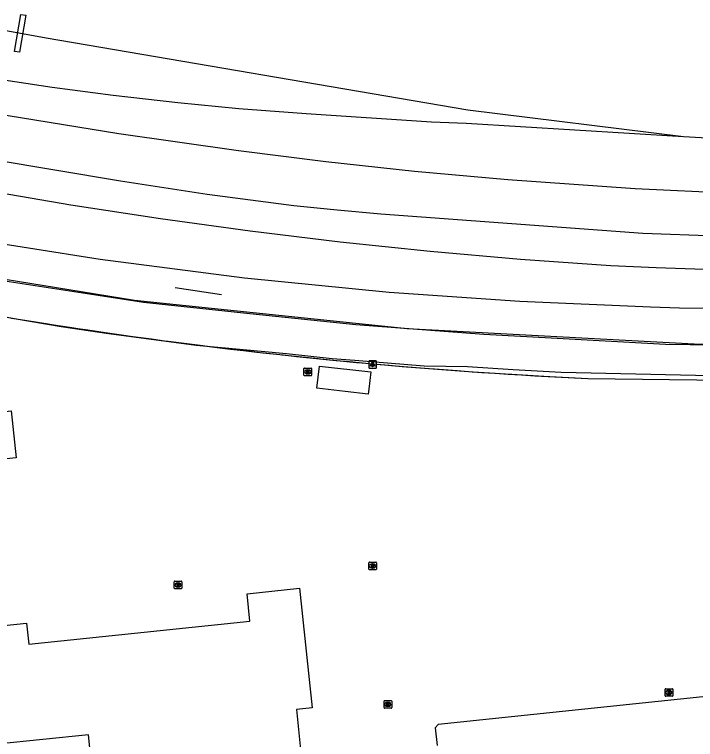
# Model space of a CAD drawing. Extents: x 160676 to 161153, y 383244 to 383713.
# Drawn here: x 160828.6 to 160918.1, y 383613.3 to 383708.6 of the extents above; entities that cross this region are included whole.
import ezdxf

# ---------------------------------------------------------------- set-up
doc = ezdxf.new("R2010")
doc.units = 0
for name, color, linetype in [('IMGEO_Geluidsscherm', 7, 'Continuous'), ('IMGEO_Hek', 7, 'Continuous'), ('IMGEO_Lichtpunt', 7, 'Continuous'), ('IMGEO_Overweg_gesloten', 7, 'Continuous'), ('IMGEO_Pand', 7, 'Continuous'), ('IMGEO_Rioolput', 7, 'Continuous'), ('IMGEO_Spoor', 7, 'Continuous'), ('IMGEO_Spoorbaan_halfverhard', 7, 'Continuous'), ('IMGEO_Struiken', 7, 'Continuous')]:
    doc.layers.add(name, color=color, linetype=linetype)

msp = doc.modelspace()

# ---------------------------------------------------------------- linework, layer by layer
at = {"layer": 'IMGEO_Geluidsscherm'}
msp.add_lwpolyline([(160941.714, 383665.035), (160940.574, 383665.04), (160927.024, 383665.038), (160914.146, 383665.19), (160899.106, 383666.037), (160890.253, 383666.516), (160873.458, 383667.804), (160859.516, 383669.238), (160845.513, 383670.723), (160827.895, 383673.457), (160811.683, 383676.376), (160799.973, 383678.729)], dxfattribs=at)
at = {"layer": 'IMGEO_Hek'}
for points in [[(160940.622, 383660.983), (160937.989, 383660.969), (160933.44, 383660.916), (160930.459, 383660.871), (160918.078, 383661.129), (160900.405, 383661.529), (160894.103, 383661.869), (160888.121, 383662.256), (160882.407, 383662.372), (160873.298, 383663.099), (160870.33, 383663.347), (160864.316, 383663.966), (160852.468, 383665.099), (160840.626, 383666.667), (160834.729, 383667.513), (160828.809, 383668.542), (160808.251, 383672.304), (160799.384, 383674.027), (160793.776, 383675.413)], [(160849.706, 383672.685), (160855.763, 383671.786)], [(160903.94, 383660.754), (160939.748, 383660.285), (160994.814, 383662.758)]]:
    msp.add_lwpolyline(points, dxfattribs=at)
msp.add_arc((160934.037, 384314.203), 654.142, 257.575101, 267.362892, dxfattribs=at)
at = {"layer": 'IMGEO_Lichtpunt'}
for p, q in [((160875.151, 383662.983), (160875.151, 383662.176)), ((160875.151, 383662.983), (160875.151, 383662.176)), ((160876.053, 383663.078), (160875.245, 383663.078)), ((160876.053, 383663.078), (160875.245, 383663.078)), ((160876.147, 383662.176), (160876.147, 383662.983)), ((160876.147, 383662.176), (160876.147, 383662.983)), ((160875.245, 383662.082), (160876.053, 383662.082)), ((160875.245, 383662.082), (160876.053, 383662.082))]:
    msp.add_line(p, q, dxfattribs=at)
for points in [[(160875.525, 383662.647), (160875.564, 383662.619), (160875.376, 383662.357), (160875.338, 383662.384), (160875.525, 383662.647)], [(160875.627, 383662.599), (160875.674, 383662.599), (160875.674, 383662.277), (160875.627, 383662.277), (160875.627, 383662.599)], [(160875.737, 383662.619), (160875.775, 383662.646), (160875.962, 383662.384), (160875.923, 383662.356), (160875.737, 383662.619)]]:
    msp.add_lwpolyline(points, dxfattribs=at)
msp.add_circle((160875.65, 383662.781), 0.0994, dxfattribs=at)
for centre, start, end in [((160875.245, 383662.983), 90, 180), ((160875.245, 383662.983), 90, 180), ((160876.053, 383662.983), 0, 90), ((160876.053, 383662.983), 0, 90), ((160875.245, 383662.176), 180, 270), ((160875.245, 383662.176), 180, 270), ((160876.053, 383662.176), 270, 0), ((160876.053, 383662.176), 270, 360)]:
    msp.add_arc(centre, 0.0946, start, end, dxfattribs=at)
at = {"layer": 'IMGEO_Overweg_gesloten'}
msp.add_lwpolyline([(160828.595, 383703.716), (160829.395, 383708.58), (160830.054, 383708.471), (160829.254, 383703.608), (160828.595, 383703.716)], dxfattribs=at)
at = {"layer": 'IMGEO_Pand'}
for points in [[(160875.073, 383658.697), (160872.033, 383659.038), (160868.326, 383659.455), (160868.654, 383662.372), (160875.401, 383661.614), (160875.146, 383659.344), (160875.073, 383658.697)], [(160792.87, 383656.581), (160796.093, 383656.918), (160802.355, 383657.572), (160802.747, 383653.821), (160828.156, 383656.475), (160828.799, 383650.321), (160819.421, 383649.342), (160819.809, 383645.628), (160817.356, 383645.372), (160819.229, 383627.443), (160830.158, 383628.584), (160830.446, 383625.822), (160859.515, 383628.858), (160859.14, 383632.451), (160866.054, 383633.173), (160867.696, 383617.451), (160865.631, 383617.236), (160866.271, 383611.111)], [(160866.271, 383611.111), (160838.875, 383608.305), (160838.299, 383613.926), (160820.27, 383612.085), (160819.369, 383620.919), (160802.453, 383619.202), (160802.104, 383622.635), (160793.391, 383621.736)], [(160979.633, 383613.553), (160978.737, 383614.28), (160975.885, 383613.983), (160975.232, 383620.235), (160974.675, 383620.687), (160933.46, 383616.382), (160933.08, 383620.021), (160932.445, 383620.304), (160884.254, 383615.27), (160883.882, 383614.811), (160884.121, 383612.524)]]:
    msp.add_lwpolyline(points, dxfattribs=at)
at = {"layer": 'IMGEO_Rioolput'}
for p, q in [((160866.621, 383661.186), (160866.621, 383662.038)), ((160866.696, 383662.112), (160867.548, 383662.112)), ((160867.132, 383661.332), (160867.107, 383661.332)), ((160867.109, 383661.892), (160867.134, 383661.892)), ((160867.622, 383662.038), (160867.622, 383661.186)), ((160867.548, 383661.112), (160866.696, 383661.112)), ((160875.147, 383635.68), (160875.147, 383636.532)), ((160875.222, 383636.606), (160876.074, 383636.606)), ((160876.148, 383636.532), (160876.148, 383635.68)), ((160876.074, 383635.606), (160875.222, 383635.606)), ((160875.658, 383635.826), (160875.633, 383635.826)), ((160875.635, 383636.386), (160875.66, 383636.386)), ((160849.567, 383633.18), (160849.567, 383634.032)), ((160849.642, 383634.106), (160850.494, 383634.106)), ((160850.055, 383633.886), (160850.08, 383633.886)), ((160850.568, 383634.032), (160850.568, 383633.18)), ((160850.494, 383633.106), (160849.642, 383633.106)), ((160850.078, 383633.326), (160850.053, 383633.326)), ((160914.091, 383619.046), (160914.091, 383619.898)), ((160914.166, 383619.972), (160915.018, 383619.972)), ((160914.579, 383619.752), (160914.604, 383619.752)), ((160915.092, 383619.898), (160915.092, 383619.046)), ((160877.224, 383618.412), (160878.076, 383618.412)), ((160915.018, 383618.972), (160914.166, 383618.972)), ((160914.602, 383619.192), (160914.577, 383619.192)), ((160877.149, 383617.486), (160877.149, 383618.338)), ((160878.076, 383617.412), (160877.224, 383617.412)), ((160877.66, 383617.632), (160877.635, 383617.632)), ((160877.637, 383618.192), (160877.662, 383618.192)), ((160878.15, 383618.338), (160878.15, 383617.486))]:
    msp.add_line(p, q, dxfattribs=at)
for points in [[(160866.621, 383661.186), (160866.621, 383662.038)], [(160866.696, 383662.112), (160867.548, 383662.112)], [(160867.21, 383661.81), (160866.958, 383661.812), (160866.958, 383661.412)], [(160866.958, 383661.412), (160867.082, 383661.412), (160867.082, 383661.574), (160867.093, 383661.574)], [(160867.136, 383661.731), (160867.082, 383661.731), (160867.082, 383661.65)], [(160867.082, 383661.65), (160867.134, 383661.65)], [(160867.14, 383661.545), (160867.211, 383661.412), (160867.351, 383661.412), (160867.286, 383661.538)], [(160867.622, 383662.038), (160867.622, 383661.186)], [(160867.548, 383661.112), (160866.696, 383661.112)], [(160875.147, 383635.68), (160875.147, 383636.532)], [(160875.222, 383636.606), (160876.074, 383636.606)], [(160876.148, 383636.532), (160876.148, 383635.68)], [(160876.074, 383635.606), (160875.222, 383635.606)], [(160875.736, 383636.304), (160875.484, 383636.306), (160875.484, 383635.906)], [(160875.484, 383635.906), (160875.608, 383635.906), (160875.608, 383636.068), (160875.619, 383636.068)], [(160875.662, 383636.225), (160875.608, 383636.225), (160875.608, 383636.144)], [(160875.608, 383636.144), (160875.66, 383636.144)], [(160875.666, 383636.039), (160875.737, 383635.906), (160875.877, 383635.906), (160875.812, 383636.032)], [(160849.567, 383633.18), (160849.567, 383634.032)], [(160849.642, 383634.106), (160850.494, 383634.106)], [(160850.156, 383633.804), (160849.904, 383633.806), (160849.904, 383633.406)], [(160850.082, 383633.725), (160850.028, 383633.725), (160850.028, 383633.644)], [(160850.028, 383633.644), (160850.08, 383633.644)], [(160850.568, 383634.032), (160850.568, 383633.18)], [(160850.494, 383633.106), (160849.642, 383633.106)], [(160849.904, 383633.406), (160850.028, 383633.406), (160850.028, 383633.568), (160850.039, 383633.568)], [(160850.086, 383633.539), (160850.157, 383633.406), (160850.297, 383633.406), (160850.232, 383633.532)], [(160914.091, 383619.046), (160914.091, 383619.898)], [(160914.166, 383619.972), (160915.018, 383619.972)], [(160914.68, 383619.67), (160914.428, 383619.672), (160914.428, 383619.272)], [(160914.428, 383619.272), (160914.552, 383619.272), (160914.552, 383619.434), (160914.563, 383619.434)], [(160914.606, 383619.591), (160914.552, 383619.591), (160914.552, 383619.51)], [(160914.552, 383619.51), (160914.604, 383619.51)], [(160914.61, 383619.405), (160914.681, 383619.272), (160914.821, 383619.272), (160914.756, 383619.398)], [(160915.092, 383619.898), (160915.092, 383619.046)], [(160877.224, 383618.412), (160878.076, 383618.412)], [(160915.018, 383618.972), (160914.166, 383618.972)], [(160877.149, 383617.486), (160877.149, 383618.338)], [(160878.076, 383617.412), (160877.224, 383617.412)], [(160877.738, 383618.11), (160877.486, 383618.112), (160877.486, 383617.712)], [(160877.486, 383617.712), (160877.61, 383617.712), (160877.61, 383617.874), (160877.621, 383617.874)], [(160877.664, 383618.031), (160877.61, 383618.031), (160877.61, 383617.95)], [(160877.61, 383617.95), (160877.662, 383617.95)], [(160877.668, 383617.845), (160877.739, 383617.712), (160877.879, 383617.712), (160877.814, 383617.838)], [(160878.15, 383618.338), (160878.15, 383617.486)]]:
    msp.add_lwpolyline(points, dxfattribs=at)
for centre, radius, start, end in [((160866.698, 383662.036), 0.0765, 91.55205, 178.44795), ((160866.698, 383662.036), 0.0765, 91.55205, 178.44795), ((160867.092, 383661.521), 0.0533, 26.02933, 88.69889), ((160867.118, 383661.839), 0.19, 274.7715, 282.96867), ((160867.142, 383661.635), 0.0964, 77.00612, 93.18647), ((160867.156, 383661.692), 0.0378, 276.66336, 79.67722), ((160867.209, 383661.7), 0.109, 350.36119, 89.41601), ((160867.207, 383661.7), 0.112, 277.58423, 350.98172), ((160867.191, 383661.485), 0.108, 29.51342, 73.79051), ((160867.546, 383662.036), 0.0765, 1.55205, 88.44795), ((160867.546, 383662.036), 0.0765, 1.55205, 88.44795), ((160866.698, 383661.188), 0.0765, 181.55205, 268.44795), ((160866.698, 383661.188), 0.0765, 181.55205, 268.44795), ((160867.546, 383661.188), 0.0765, 271.55205, 358.44795), ((160867.546, 383661.188), 0.0765, 271.55205, 358.44795), ((160875.224, 383636.53), 0.0765, 91.55205, 178.44795), ((160875.224, 383636.53), 0.0765, 91.55205, 178.44795), ((160876.072, 383636.53), 0.0765, 1.55205, 88.44795), ((160876.072, 383636.53), 0.0765, 1.55205, 88.44795), ((160875.224, 383635.682), 0.0765, 181.55205, 268.44795), ((160875.224, 383635.682), 0.0765, 181.55205, 268.44795), ((160875.618, 383636.015), 0.0533, 26.02933, 88.69889), ((160875.644, 383636.333), 0.19, 274.7715, 282.96867), ((160875.668, 383636.129), 0.0964, 77.00612, 93.18647), ((160875.682, 383636.186), 0.0378, 276.66336, 79.67722), ((160875.735, 383636.194), 0.109, 350.36119, 89.41601), ((160875.733, 383636.194), 0.112, 277.58423, 350.98172), ((160875.717, 383635.979), 0.108, 29.51342, 73.79051), ((160876.072, 383635.682), 0.0765, 271.55205, 358.44795), ((160876.072, 383635.682), 0.0765, 271.55205, 358.44795), ((160849.644, 383634.03), 0.0765, 91.55205, 178.44795), ((160849.644, 383634.03), 0.0765, 91.55205, 178.44795), ((160850.064, 383633.833), 0.19, 274.7715, 282.96867), ((160850.088, 383633.629), 0.0964, 77.00612, 93.18647), ((160850.102, 383633.686), 0.0378, 276.66336, 79.67722), ((160850.155, 383633.694), 0.109, 350.36119, 89.41601), ((160850.153, 383633.694), 0.112, 277.58423, 350.98172), ((160850.492, 383634.03), 0.0765, 1.55205, 88.44795), ((160850.492, 383634.03), 0.0765, 1.55205, 88.44795), ((160849.644, 383633.182), 0.0765, 181.55205, 268.44795), ((160849.644, 383633.182), 0.0765, 181.55205, 268.44795), ((160850.038, 383633.515), 0.0533, 26.02933, 88.69889), ((160850.137, 383633.479), 0.108, 29.51342, 73.79051), ((160850.492, 383633.182), 0.0765, 271.55205, 358.44795), ((160850.492, 383633.182), 0.0765, 271.55205, 358.44795), ((160914.168, 383619.896), 0.0765, 91.55205, 178.44795), ((160914.168, 383619.896), 0.0765, 91.55205, 178.44795), ((160914.562, 383619.381), 0.0533, 26.02933, 88.69889), ((160914.588, 383619.699), 0.19, 274.7715, 282.96867), ((160914.612, 383619.495), 0.0964, 77.00612, 93.18647), ((160914.626, 383619.552), 0.0378, 276.66336, 79.67722), ((160914.679, 383619.56), 0.109, 350.36119, 89.41601), ((160914.677, 383619.56), 0.112, 277.58423, 350.98172), ((160914.661, 383619.345), 0.108, 29.51342, 73.79051), ((160915.016, 383619.896), 0.0765, 1.55205, 88.44795), ((160915.016, 383619.896), 0.0765, 1.55205, 88.44795), ((160877.226, 383618.336), 0.0765, 91.55205, 178.44795), ((160877.226, 383618.336), 0.0765, 91.55205, 178.44795), ((160878.074, 383618.336), 0.0765, 1.55205, 88.44795), ((160878.074, 383618.336), 0.0765, 1.55205, 88.44795), ((160914.168, 383619.048), 0.0765, 181.55205, 268.44795), ((160914.168, 383619.048), 0.0765, 181.55205, 268.44795), ((160915.016, 383619.048), 0.0765, 271.55205, 358.44795), ((160915.016, 383619.048), 0.0765, 271.55205, 358.44795), ((160877.226, 383617.488), 0.0765, 181.55205, 268.44795), ((160877.226, 383617.488), 0.0765, 181.55205, 268.44795), ((160877.62, 383617.821), 0.0533, 26.02933, 88.69889), ((160877.646, 383618.139), 0.19, 274.7715, 282.96867), ((160877.67, 383617.935), 0.0964, 77.00612, 93.18647), ((160877.684, 383617.992), 0.0378, 276.66336, 79.67722), ((160877.737, 383618), 0.109, 350.36119, 89.41601), ((160877.735, 383618), 0.112, 277.58423, 350.98172), ((160877.719, 383617.785), 0.108, 29.51342, 73.79051), ((160878.074, 383617.488), 0.0765, 271.55205, 358.44795), ((160878.074, 383617.488), 0.0765, 271.55205, 358.44795)]:
    msp.add_arc(centre, radius, start, end, dxfattribs=at)
for centre, major_axis, ratio, start_param, end_param in [((160867.108, 383661.612), (-0.387, 0.002), 0.722429, 4.712389, 7.853982), ((160867.133, 383661.612), (-0.39, 0.002), 0.717154, 1.570796, 4.712389), ((160875.634, 383636.106), (-0.387, 0.002), 0.722429, 4.712389, 7.853982), ((160875.659, 383636.106), (-0.39, 0.002), 0.717154, 1.570796, 4.712389), ((160850.054, 383633.606), (-0.387, 0.002), 0.722429, 4.712389, 7.853982), ((160850.079, 383633.606), (-0.39, 0.002), 0.717154, 1.570796, 4.712389), ((160914.578, 383619.472), (-0.387, 0.002), 0.722429, 4.712389, 7.853982), ((160914.603, 383619.472), (-0.39, 0.002), 0.717154, 1.570796, 4.712389), ((160877.636, 383617.912), (-0.387, 0.002), 0.722429, 4.712389, 7.853982), ((160877.661, 383617.912), (-0.39, 0.002), 0.717154, 1.570796, 4.712389)]:
    msp.add_ellipse(centre, major_axis=major_axis, ratio=ratio, start_param=start_param, end_param=end_param, dxfattribs=at)
at = {"layer": 'IMGEO_Spoor'}
for points in [[(160819.315, 383707.959), (160820.895, 383707.648), (160832.74, 383705.525), (160888.168, 383696.07)], [(160814.606, 383702.135), (160816.715, 383701.734), (160825.115, 383700.306), (160833.541, 383699.036), (160841.567, 383697.975), (160850.034, 383697.014), (160858.065, 383696.247), (160866.923, 383695.549), (160883.389, 383694.494), (160887.95, 383694.279)], [(160811.517, 383698.315), (160814.059, 383697.799), (160825.832, 383695.612), (160842.277, 383692.934), (160858.011, 383690.688), (160869.475, 383689.255), (160881.135, 383688.009), (160893.397, 383686.893), (160910.142, 383685.73), (160923.179, 383685.098), (160935.664, 383684.814), (160948.776, 383684.705), (160960.823, 383684.871), (160971.128, 383685.196), (160978.592, 383685.522), (160990.162, 383686.261), (161003.797, 383687.434), (161029.372, 383690.072)], [(160888.168, 383696.07), (160916.499, 383692.567)], [(160887.95, 383694.279), (160916.499, 383692.567)], [(160807.257, 383693.046), (160814.167, 383691.641), (160825.478, 383689.569), (160842.512, 383686.724), (160853.887, 383684.978), (160865.29, 383683.494), (160871.006, 383682.891), (160876.734, 383682.401), (160911.142, 383679.852), (160920.849, 383679.492), (160931.37, 383679.275), (160941.893, 383679.249), (160951.606, 383679.382), (160960.506, 383679.646), (160971.018, 383680.123), (160980.713, 383680.732), (160996.307, 383682.013), (161070.12, 383689.969)], [(160916.499, 383692.567), (160930.462, 383691.776), (160942.455, 383691.345), (160954.455, 383691.234), (160962.455, 383691.338), (160969.213, 383691.528)], [(160804.225, 383689.295), (160806.659, 383688.787), (160818.376, 383686.573), (160835.996, 383683.564), (160847.763, 383681.765), (160859.552, 383680.145), (160871.367, 383678.714), (160883.21, 383677.482), (160895.075, 383676.427), (160906.949, 383675.599), (160912.894, 383675.33), (160930.74, 383674.73), (160938.54, 383674.633), (160946.99, 383674.64), (160954.79, 383674.753), (160962.587, 383674.968), (160971.03, 383675.313), (160978.819, 383675.739), (160987.25, 383676.315), (160995.024, 383676.948), (161008.233, 383678.23), (161066.129, 383684.581)], [(160799.541, 383683.502), (160802.19, 383682.941), (160820.969, 383679.396), (160839.844, 383676.405), (160858.798, 383673.97), (160877.817, 383672.093), (160894.974, 383670.883), (160912.157, 383670.145), (160915.977, 383670.021), (160933.175, 383669.811), (160952.283, 383670.118), (160971.374, 383670.985), (160990.431, 383672.414), (161008.04, 383674.179), (161035.872, 383677.224)]]:
    msp.add_lwpolyline(points, dxfattribs=at)
at = {"layer": 'IMGEO_Spoorbaan_halfverhard'}
msp.add_lwpolyline([(160795.853, 383679.607), (160796.429, 383679.653), (160803.137, 383678.111), (160811.942, 383676.309), (160844.333, 383671.026), (160880.188, 383667.294), (160917.911, 383665.315), (160940.728, 383664.961)], dxfattribs=at)
at = {"layer": 'IMGEO_Struiken'}
msp.add_lwpolyline([(160828.206, 383668.679), (160828.819, 383668.581), (160831.322, 383668.181), (160833.221, 383667.877), (160833.732, 383667.799), (160836.109, 383667.438), (160838.243, 383667.113), (160838.897, 383667.019), (160840.782, 383666.747), (160843.271, 383666.389), (160843.808, 383666.316), (160846.011, 383666.016), (160848.303, 383665.704), (160848.782, 383665.643), (160852.97, 383665.106), (160853.342, 383665.058), (160853.606, 383665.026), (160856.081, 383664.728), (160858.385, 383664.451), (160858.794, 383664.405), (160861.199, 383664.134), (160863.432, 383663.883), (160863.72, 383663.853), (160866.356, 383663.577), (160868.484, 383663.354), (160868.786, 383663.325), (160871.374, 383663.074), (160873.54, 383662.865), (160873.759, 383662.846), (160876.735, 383662.581), (160878.599, 383662.415), (160881.947, 383662.143), (160883.662, 383662.004), (160883.789, 383661.995), (160886.758, 383661.777), (160888.728, 383661.632), (160888.852, 383661.624), (160891.005, 383661.483), (160893.796, 383661.3), (160893.951, 383661.291), (160898.867, 383661.007), (160898.924, 383661.004), (160903.94, 383660.754), (160939.748, 383660.285)], dxfattribs=at)

doc.saveas('drawing.dxf')
